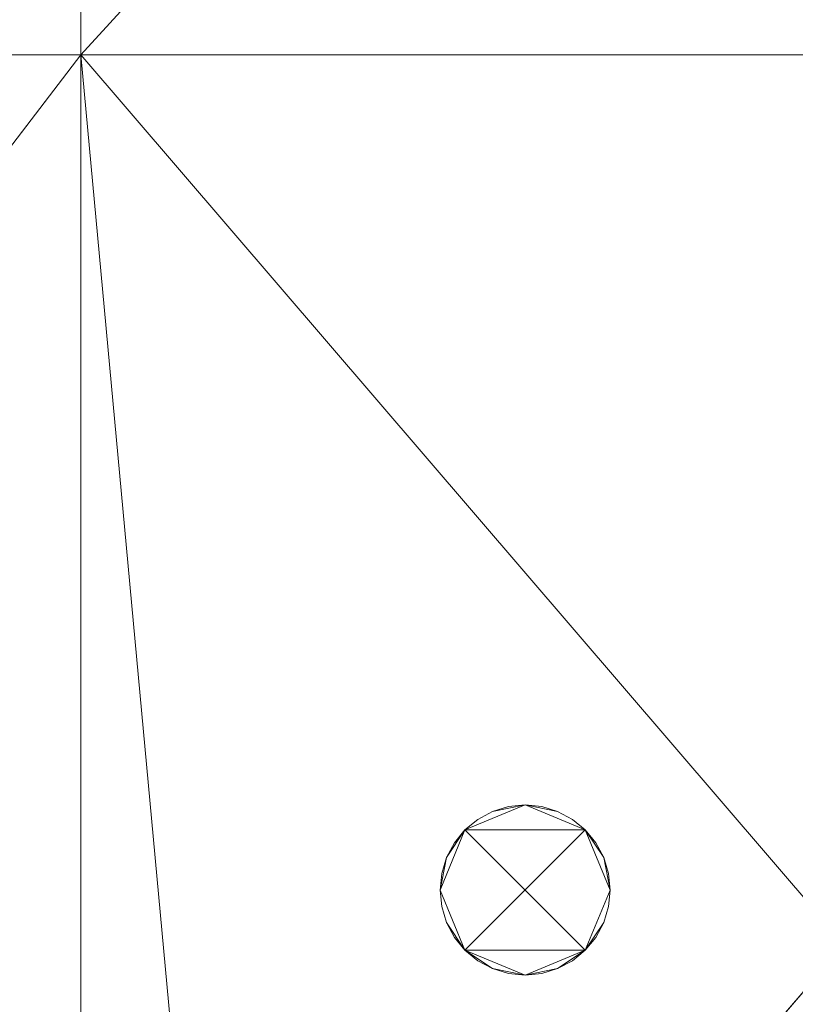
# Model space of a CAD drawing. Header units: millimetres. Extents: x -1675 to 29381, y -3645 to 22555.
# Tile 724 of 834: x 16326 to 17670, y 11607 to 13313. Entities that reach past the tile are written whole.
import ezdxf

# ---------------------------------------------------------------- set-up
doc = ezdxf.new("R2010")
doc.units = ezdxf.units.MM
doc.layers.add('A-GENM-____-OTLN', color=13, linetype='Continuous', lineweight=9)

msp = doc.modelspace()

# ---------------------------------------------------------------- meshes
at = {"layer": 'A-GENM-____-OTLN'}
mesh = msp.add_polyface(dxfattribs=at)
corners = [(14006, 16490, 1), (13956, 16490, 1), (13956, 17990, 1), (14006, 17990, 1), (14076, 16490, 1), (14010, 16490, 1), (14027.2, 17990, 1), (14076, 17990, 1), (16432, 16340, 1), (14153.1, 16340, 1), (14885.8, 18240, 1), (16432, 18240, 1), (14076, 16340, 1), (14076, 18240, 1), (16456, 18240, 1), (16456, 16340, 1), (19076.8, 16340, 1), (16636, 16340, 1), (16636, 16611.3, 1), (18947, 21950, 1), (14006, 13252, 1), (14006, 10470, 1), (13776, 10470, 1), (14006, 16140, 1), (14006, 16140, 1), (13776, 17700, 1), (13956, 17700, 1), (13956, 17000, 1), (12896, 18240, 1), (13776, 18420, 1), (13776, 17000, 1), (13776, 16140, 1), (14076, 10470, 1), (14012.8, 10470, 1), (14076, 13252, 1), (16432, 13252, 1), (16432, 10470, 1), (14305.3, 10470, 1), (14885.8, 18240, 1), (16432, 18240, 1), (14076, 18240, 1), (19076.8, 13252, 1), (16689.5, 10470, 1), (19076.8, 16140, 1), (16432, 16140, 1), (16636, 16611.3, 1), (16636, 16340, 1), (16636, 21950, 1), (16456, 18240, 1)]
mesh.append_faces([[corners[k] for k in face] for face in [(45, 17, 46), (14, 39, 48)]], dxfattribs={"vtx0": -1})
mesh.append_faces([[corners[k] for k in face] for face in [(30, 25, 27), (31, 28, 30), (47, 18, 45)]], dxfattribs={"vtx0": -1, "vtx1": -1})
mesh.append_faces([[corners[k] for k in face] for face in [(10, 11, 8), (10, 9, 4), (7, 10, 4), (19, 16, 18), (30, 28, 25), (11, 10, 38), (35, 41, 42), (41, 35, 43), (17, 45, 18), (39, 14, 11)]], dxfattribs={"vtx0": -1, "vtx1": -1, "vtx2": -1})
mesh.append_faces([[corners[k] for k in face] for face in [(11, 14, 15), (20, 21, 22), (28, 29, 25), (35, 36, 37), (34, 37, 32), (37, 34, 35), (10, 13, 40)]], dxfattribs={"vtx0": -1, "vtx2": -1})
mesh.append_faces([[corners[k] for k in face] for face in [(2, 3, 0), (4, 5, 6), (6, 7, 4), (5, 0, 3), (3, 6, 5), (8, 9, 10), (7, 13, 10), (15, 8, 11), (16, 17, 18), (32, 33, 34), (33, 21, 20), (20, 34, 33), (38, 39, 11), (40, 38, 10), (42, 36, 35)]], dxfattribs={"vtx1": -1, "vtx2": -1})
mesh.append_faces([[corners[k] for k in face] for face in [(0, 1, 2), (9, 12, 4), (23, 24, 20), (25, 26, 27), (35, 44, 43)]], dxfattribs={"vtx2": -1})
mesh = msp.add_polyface(dxfattribs=at)
corners = [(14006, 16490, 2949), (13956, 16490, 2949), (13956, 17990, 2949), (14006, 17990, 2949), (14076, 16490, 2949), (14010, 16490, 2949), (14027.2, 17990, 2949), (14076, 17990, 2949), (16432, 16340, 2949), (14153.1, 16340, 2949), (14885.8, 18240, 2949), (16432, 18240, 2949), (14076, 16340, 2949), (16456, 18240, 2949), (16456, 16340, 2949), (19076.8, 16340, 2949), (16636, 16340, 2949), (16636, 16611.3, 2949), (14006, 16140, 2949), (14006, 16140, 2949), (14006, 13252, 2949), (13776, 17700, 2949), (13956, 17700, 2949), (13956, 17000, 2949), (19076.8, 16140, 2949), (19076.8, 16140, 2949), (19076.8, 13252, 2949), (16432, 13252, 2949), (16432, 16140, 2949), (16636, 16611.3, 2949), (16636, 16340, 2949), (20916, 16140, 2949), (13776, 17000, 2949), (13776, 16140, 2949), (14076, 16140, 2949), (16456, 18240, 2949), (16456, 18420, 2949), (19321, 16340, 2949)]
mesh.append_faces([[corners[k] for k in face] for face in [(33, 1, 19), (12, 9, 34), (28, 16, 25)]], dxfattribs={"vtx0": -1, "vtx1": -1})
mesh.append_faces([[corners[k] for k in face] for face in [(2, 3, 0), (4, 5, 6), (6, 7, 4), (5, 0, 3), (3, 6, 5), (8, 9, 10), (10, 11, 8), (10, 9, 4), (7, 10, 4), (11, 13, 14), (14, 8, 11), (15, 16, 17), (29, 16, 30), (16, 29, 17), (26, 25, 31), (1, 0, 19), (19, 0, 5), (9, 8, 28), (28, 29, 30), (16, 15, 25), (16, 28, 30), (28, 8, 14), (29, 28, 14), (13, 29, 14), (35, 29, 13), (36, 29, 35), (25, 15, 37)]], dxfattribs={"vtx0": -1, "vtx1": -1, "vtx2": -1})
mesh.append_faces([[corners[k] for k in face] for face in [(0, 1, 2), (9, 12, 4), (21, 22, 23), (32, 23, 1), (5, 4, 34)]], dxfattribs={"vtx0": -1, "vtx2": -1})
mesh.append_faces([[corners[k] for k in face] for face in [(24, 25, 26), (2, 22, 21), (34, 19, 5), (28, 34, 9)]], dxfattribs={"vtx1": -1, "vtx2": -1})
mesh.append_faces([[corners[k] for k in face] for face in [(18, 19, 20), (27, 28, 24)]], dxfattribs={"vtx2": -1})
mesh = msp.add_polyface(dxfattribs=at)
corners = [(13956, 16490, 1), (14006, 16490, 1), (14006, 16140, 1), (13956, 18420, 1), (14006, 17990, 1), (13956, 17990, 1), (14076, 16140, 1), (14010, 16490, 1), (14076, 16490, 1), (16432, 16140, 1), (14153.1, 16340, 1), (16432, 16340, 1), (14076, 16340, 1), (16636, 16611.3, 1), (16636, 16340, 1), (16636, 16340, 1), (19076.8, 16340, 1), (19076.8, 16140, 1), (16456, 16340, 1), (16456, 18240, 1), (16456, 18240, 1), (16456, 18420, 1), (22166, 13252, 1), (21966, 14370.6, 1), (22166, 14448.1, 1), (26236, 13630, 1), (26236, 16023.8, 1), (26536, 16140, 1), (26536, 13252, 1), (21966, 15144.2, 1), (22166, 15144.2, 1), (26236, 16140, 1), (22166, 16140, 1), (22166, 15994.2, 1), (21966, 15994.2, 1), (26236, 16140, 1), (21966, 16140, 1), (20916, 16140, 1), (19321, 16340, 1), (20736, 16340, 1), (20916, 17070, 1), (20736, 17070, 1), (22166, 16340, 1), (21966, 17040, 1), (22166, 17040, 1), (26236, 16340, 1), (21966, 18270, 1), (22166, 17940, 1), (21966, 17940, 1), (20916, 18090, 1), (20916, 17970, 1), (20736, 17970, 1), (20916, 18270, 1)]
mesh.append_faces([[corners[k] for k in face] for face in [(24, 29, 30), (27, 31, 35), (32, 34, 36), (40, 39, 41), (42, 43, 44), (46, 47, 48)]], dxfattribs={"vtx0": -1})
mesh.append_faces([[corners[k] for k in face] for face in [(15, 9, 14), (9, 15, 17), (19, 13, 18), (20, 13, 19), (22, 23, 24), (28, 25, 27), (29, 24, 23), (43, 42, 36), (45, 36, 42), (36, 45, 27)]], dxfattribs={"vtx0": -1, "vtx1": -1})
mesh.append_faces([[corners[k] for k in face] for face in [(13, 9, 18), (21, 13, 20), (51, 52, 49)]], dxfattribs={"vtx0": -1, "vtx1": -1, "vtx2": -1})
mesh.append_faces([[corners[k] for k in face] for face in [(3, 4, 5), (2, 1, 7), (9, 13, 14), (9, 11, 18), (27, 26, 31), (37, 38, 39), (39, 40, 37), (38, 37, 17), (17, 16, 38)]], dxfattribs={"vtx0": -1, "vtx2": -1})
mesh.append_faces([[corners[k] for k in face] for face in [(12, 10, 6)]], dxfattribs={"vtx1": -1})
mesh.append_faces([[corners[k] for k in face] for face in [(0, 1, 2), (6, 2, 7), (9, 6, 10), (10, 11, 9), (15, 16, 17), (25, 26, 27)]], dxfattribs={"vtx1": -1, "vtx2": -1})
mesh.append_faces([[corners[k] for k in face] for face in [(7, 8, 6), (32, 33, 34), (49, 50, 51)]], dxfattribs={"vtx2": -1})
mesh = msp.add_polyface(dxfattribs=at)
corners = [(26236, 12080, 1), (26236, 10470, 1), (24966, 10470, 1), (22366, 10470, 1), (22166, 10470, 1), (22166, 11446.4, 1), (26236, 13128, 1), (22166, 13252, 1), (26236, 13252, 1), (26236, 13630, 1), (22166, 14448.1, 1), (26236, 16023.8, 1), (22166, 16140, 1), (26236, 16140, 1), (19076.8, 13252, 1), (19076.8, 10470, 1), (16689.5, 10470, 1), (19076.8, 16140, 1), (19076.8, 16140, 1), (22166, 11446.4, 1), (22166, 10470, 1), (21966, 11363.8, 1), (21966, 10470, 1), (21116, 10470, 1), (19916, 10470, 1), (19802.9, 10470, 1), (21966, 13252, 1), (22166, 13252, 1), (21966, 14370.6, 1), (22166, 14448.1, 1), (20916, 16140, 1), (26236, 16140, 1), (22166, 15144.2, 1), (21966, 15994.2, 1), (21966, 16140, 1), (22166, 16140, 1), (21966, 15144.2, 1), (22166, 15994.2, 1), (21966, 17040, 1), (22166, 16340, 1), (22166, 16340, 1), (22166, 17040, 1)]
mesh.append_faces([[corners[k] for k in face] for face in [(19, 4, 20)]], dxfattribs={"vtx0": -1})
mesh.append_faces([[corners[k] for k in face] for face in [(6, 7, 8), (9, 10, 11), (11, 12, 13), (27, 5, 19), (29, 7, 27), (32, 10, 29), (33, 30, 34), (31, 12, 35), (28, 30, 36)]], dxfattribs={"vtx0": -1, "vtx1": -1})
mesh.append_faces([[corners[k] for k in face] for face in [(2, 5, 0), (7, 6, 5), (10, 9, 7), (12, 11, 10), (4, 19, 5), (21, 25, 14), (5, 27, 7), (7, 29, 10), (30, 28, 14), (10, 32, 12), (30, 33, 36), (37, 12, 32)]], dxfattribs={"vtx0": -1, "vtx1": -1, "vtx2": -1})
mesh.append_faces([[corners[k] for k in face] for face in [(5, 6, 0), (5, 2, 3), (14, 15, 16), (21, 23, 24), (14, 26, 21), (14, 28, 26), (14, 18, 30), (12, 31, 13)]], dxfattribs={"vtx0": -1, "vtx2": -1})
mesh.append_faces([[corners[k] for k in face] for face in [(3, 4, 5), (9, 8, 7), (17, 18, 14), (24, 25, 21), (25, 15, 14), (37, 35, 12), (32, 36, 33), (33, 37, 32), (38, 34, 30)]], dxfattribs={"vtx1": -1, "vtx2": -1})
mesh.append_faces([[corners[k] for k in face] for face in [(0, 1, 2), (21, 22, 23), (39, 40, 41)]], dxfattribs={"vtx2": -1})
mesh = msp.add_polyface(dxfattribs=at)
corners = [(14006, 13252, 2949), (14006, 10470, 2949), (13776, 10470, 2949), (14076, 10470, 2949), (14012.8, 10470, 2949), (14076, 13252, 2949), (16432, 13252, 2949), (16432, 10470, 2949), (14305.3, 10470, 2949), (19076.8, 13252, 2949), (19076.8, 10470, 2949), (16689.5, 10470, 2949), (19076.8, 16140, 2949), (19916, 10470, 2949), (19802.9, 10470, 2949), (21966, 11363.8, 2949), (21116, 10470, 2949), (21966, 13252, 2949), (20916, 16140, 2949), (21966, 14370.6, 2949), (14006, 0, 2949), (13776, 5670, 2949), (14006, 10130, 2949), (13776, 10169.3, 2949), (13776, 10130, 2949), (14006, 10170, 2949), (13776, 10170, 2949), (14076, 10130, 2949), (14076, 0, 2949), (14076, 10170, 2949), (16432, 10170, 2949), (19076.8, 10170, 2949), (21966, 10470, 2949)]
mesh.append_faces([[corners[k] for k in face] for face in [(0, 1, 2), (3, 4, 5), (4, 1, 0), (6, 7, 8), (5, 8, 3), (9, 10, 11), (6, 9, 11), (11, 7, 6), (9, 6, 12), (13, 14, 15), (15, 16, 13), (14, 10, 9), (9, 17, 15), (15, 14, 9), (18, 19, 9), (20, 21, 22), (23, 22, 24), (22, 23, 25), (25, 23, 26), (26, 2, 1), (1, 25, 26), (22, 27, 20), (25, 29, 22), (29, 25, 4), (4, 3, 29), (25, 1, 4), (8, 7, 30), (29, 3, 8), (11, 10, 31), (30, 7, 11), (13, 31, 14), (16, 31, 13), (32, 31, 16), (31, 10, 14)]], dxfattribs={"vtx0": -1, "vtx1": -1, "vtx2": -1})
mesh.append_faces([[corners[k] for k in face] for face in [(8, 5, 6)]], dxfattribs={"vtx0": -1, "vtx2": -1})
mesh.append_faces([[corners[k] for k in face] for face in [(0, 5, 4), (29, 27, 22), (30, 29, 8), (31, 30, 11)]], dxfattribs={"vtx1": -1, "vtx2": -1})
mesh.append_faces([[corners[k] for k in face] for face in [(27, 28, 20)]], dxfattribs={"vtx2": -1})
mesh = msp.add_polyface(dxfattribs=at)
corners = [(19076.8, 13252, -50), (16432, 16140, -50), (19076.8, 16140, -50)]
mesh.append_faces([[corners[k] for k in face] for face in [(0, 1, 2)]])
mesh = msp.add_polyface(dxfattribs=at)
corners = [(16432, 13252, -50), (16432, 16140, -50), (19076.8, 13252, -50)]
mesh.append_faces([[corners[k] for k in face] for face in [(2, 0, 1)]])
mesh = msp.add_polyface(dxfattribs=at)
corners = [(19076.8, 16140), (16432, 13252), (19076.8, 13252)]
mesh.append_faces([[corners[k] for k in face] for face in [(0, 1, 2)]])
mesh = msp.add_polyface(dxfattribs=at)
corners = [(16432, 16140), (16432, 13252), (19076.8, 16140)]
mesh.append_faces([[corners[k] for k in face] for face in [(2, 0, 1)]])
mesh = msp.add_polyface(dxfattribs=at)
corners = [(16432, 13252), (16432, 16140, -50), (16432, 13252, -50)]
mesh.append_faces([[corners[k] for k in face] for face in [(2, 0, 1)]])
mesh = msp.add_polyface(dxfattribs=at)
corners = [(16432, 16140), (16432, 16140, -50), (16432, 13252)]
mesh.append_faces([[corners[k] for k in face] for face in [(2, 0, 1)]])
mesh = msp.add_polyface(dxfattribs=at)
corners = [(19076.8, 13252, 2950), (16432, 16140, 2950), (19076.8, 16140, 2950)]
mesh.append_faces([[corners[k] for k in face] for face in [(0, 1, 2)]])
mesh = msp.add_polyface(dxfattribs=at)
corners = [(16432, 13252, 2950), (16432, 16140, 2950), (19076.8, 13252, 2950)]
mesh.append_faces([[corners[k] for k in face] for face in [(2, 0, 1)]])
mesh = msp.add_polyface(dxfattribs=at)
corners = [(19076.8, 16140, 3000), (16432, 13252, 3000), (19076.8, 13252, 3000)]
mesh.append_faces([[corners[k] for k in face] for face in [(0, 1, 2)]])
mesh = msp.add_polyface(dxfattribs=at)
corners = [(16432, 16140, 3000), (16432, 13252, 3000), (19076.8, 16140, 3000)]
mesh.append_faces([[corners[k] for k in face] for face in [(2, 0, 1)]])
mesh = msp.add_polyface(dxfattribs=at)
corners = [(16432, 13252, 3000), (16432, 16140, 2950), (16432, 13252, 2950)]
mesh.append_faces([[corners[k] for k in face] for face in [(2, 0, 1)]])
mesh = msp.add_polyface(dxfattribs=at)
corners = [(16432, 16140, 3000), (16432, 16140, 2950), (16432, 13252, 3000)]
mesh.append_faces([[corners[k] for k in face] for face in [(2, 0, 1)]])
mesh = msp.add_polyface(dxfattribs=at)
corners = [(14006, 0, 1), (13776, 5670, 1), (14006, 10130, 1), (13776, 10169.3, 1), (14006, 10170, 1), (14006, 10470, 1), (13776, 10170, 1), (14076, 10130, 1), (14076, 0, 1), (14076, 10170, 1), (14012.8, 10470, 1), (14076, 10470, 1), (16432, 10170, 1), (14305.3, 10470, 1), (16432, 10470, 1), (19076.8, 10170, 1), (16689.5, 10470, 1), (19076.8, 10470, 1), (26536, 10170, 1), (26536, 10130, 1), (19076.8, 10130, 1), (19916, 10470, 1), (19802.9, 10470, 1), (22166, 10470, 1), (21966, 11363.8, 1), (22166, 11446.4, 1), (26236, 12080, 1), (26236, 13128, 1), (26536, 13252, 1), (21116, 10470, 1), (21966, 10470, 1), (26236, 10470, 1), (24966, 10470, 1), (22166, 10470, 1), (22366, 10470, 1), (21966, 13252, 1), (22166, 13252, 1), (26236, 13252, 1), (21966, 14370.6, 1), (26236, 13630, 1)]
mesh.append_faces([[corners[k] for k in face] for face in [(15, 18, 20), (21, 15, 22), (23, 24, 25), (29, 15, 21), (24, 23, 30), (18, 26, 28), (30, 15, 29), (26, 18, 31), (33, 15, 23), (34, 15, 33), (25, 35, 36), (35, 25, 24), (38, 36, 35), (39, 28, 37)]], dxfattribs={"vtx0": -1, "vtx1": -1})
mesh.append_faces([[corners[k] for k in face] for face in [(0, 1, 2), (2, 3, 4), (5, 4, 6), (2, 7, 0), (4, 9, 2), (9, 4, 10), (23, 15, 30), (15, 34, 18)]], dxfattribs={"vtx0": -1, "vtx1": -1, "vtx2": -1})
mesh.append_faces([[corners[k] for k in face] for face in [(4, 5, 10), (9, 11, 13), (12, 14, 16), (15, 17, 22), (28, 27, 37)]], dxfattribs={"vtx0": -1, "vtx2": -1})
mesh.append_faces([[corners[k] for k in face] for face in [(9, 7, 2), (10, 11, 9), (12, 9, 13), (13, 14, 12), (15, 12, 16), (16, 17, 15), (26, 27, 28), (32, 31, 18), (34, 32, 18)]], dxfattribs={"vtx1": -1, "vtx2": -1})
mesh.append_faces([[corners[k] for k in face] for face in [(7, 8, 0), (18, 19, 20)]], dxfattribs={"vtx2": -1})
mesh = msp.add_polyface(dxfattribs=at)
corners = [(16432, 10170, -50), (14076, 13252, -50), (16432, 13252, -50)]
mesh.append_faces([[corners[k] for k in face] for face in [(0, 1, 2)]])
mesh = msp.add_polyface(dxfattribs=at)
corners = [(14076, 10170, -50), (14076, 13252, -50), (16432, 10170, -50)]
mesh.append_faces([[corners[k] for k in face] for face in [(2, 0, 1)]])
mesh = msp.add_polyface(dxfattribs=at)
corners = [(16432, 13252), (14076, 10170), (16432, 10170)]
mesh.append_faces([[corners[k] for k in face] for face in [(0, 1, 2)]])
mesh = msp.add_polyface(dxfattribs=at)
corners = [(14076, 13252), (14076, 10170), (16432, 13252)]
mesh.append_faces([[corners[k] for k in face] for face in [(2, 0, 1)]])
mesh = msp.add_polyface(dxfattribs=at)
corners = [(14076, 13252), (16432, 13252, -50), (14076, 13252, -50)]
mesh.append_faces([[corners[k] for k in face] for face in [(0, 1, 2)]])
mesh = msp.add_polyface(dxfattribs=at)
corners = [(16432, 13252), (16432, 13252, -50), (14076, 13252)]
mesh.append_faces([[corners[k] for k in face] for face in [(0, 1, 2)]])
mesh = msp.add_polyface(dxfattribs=at)
corners = [(16432, 10170, 2950), (14076, 13252, 2950), (16432, 13252, 2950)]
mesh.append_faces([[corners[k] for k in face] for face in [(0, 1, 2)]])
mesh = msp.add_polyface(dxfattribs=at)
corners = [(14076, 10170, 2950), (14076, 13252, 2950), (16432, 10170, 2950)]
mesh.append_faces([[corners[k] for k in face] for face in [(2, 0, 1)]])
mesh = msp.add_polyface(dxfattribs=at)
corners = [(16432, 13252, 3000), (14076, 10170, 3000), (16432, 10170, 3000)]
mesh.append_faces([[corners[k] for k in face] for face in [(0, 1, 2)]])
mesh = msp.add_polyface(dxfattribs=at)
corners = [(14076, 13252, 3000), (14076, 10170, 3000), (16432, 13252, 3000)]
mesh.append_faces([[corners[k] for k in face] for face in [(2, 0, 1)]])
mesh = msp.add_polyface(dxfattribs=at)
corners = [(14076, 13252, 3000), (16432, 13252, 2950), (14076, 13252, 2950)]
mesh.append_faces([[corners[k] for k in face] for face in [(0, 1, 2)]])
mesh = msp.add_polyface(dxfattribs=at)
corners = [(16432, 13252, 3000), (16432, 13252, 2950), (14076, 13252, 3000)]
mesh.append_faces([[corners[k] for k in face] for face in [(0, 1, 2)]])
mesh = msp.add_polyface(dxfattribs=at)
corners = [(16432, 13252), (16432, 10170, -50), (16432, 13252, -50)]
mesh.append_faces([[corners[k] for k in face] for face in [(1, 2, 0)]])
mesh = msp.add_polyface(dxfattribs=at)
corners = [(16432, 10170), (16432, 10170, -50), (16432, 13252)]
mesh.append_faces([[corners[k] for k in face] for face in [(1, 2, 0)]])
mesh = msp.add_polyface(dxfattribs=at)
corners = [(19076.8, 10170, -50), (16432, 13252, -50), (19076.8, 13252, -50)]
mesh.append_faces([[corners[k] for k in face] for face in [(0, 1, 2)]])
mesh = msp.add_polyface(dxfattribs=at)
corners = [(16432, 10170, -50), (16432, 13252, -50), (19076.8, 10170, -50)]
mesh.append_faces([[corners[k] for k in face] for face in [(2, 0, 1)]])
mesh = msp.add_polyface(dxfattribs=at)
corners = [(19076.8, 13252), (16432, 10170), (19076.8, 10170)]
mesh.append_faces([[corners[k] for k in face] for face in [(0, 1, 2)]])
mesh = msp.add_polyface(dxfattribs=at)
corners = [(16432, 13252), (16432, 10170), (19076.8, 13252)]
mesh.append_faces([[corners[k] for k in face] for face in [(2, 0, 1)]])
mesh = msp.add_polyface(dxfattribs=at)
corners = [(16432, 13252), (19076.8, 13252, -50), (16432, 13252, -50)]
mesh.append_faces([[corners[k] for k in face] for face in [(0, 1, 2)]])
mesh = msp.add_polyface(dxfattribs=at)
corners = [(19076.8, 13252), (19076.8, 13252, -50), (16432, 13252)]
mesh.append_faces([[corners[k] for k in face] for face in [(0, 1, 2)]])
mesh = msp.add_polyface(dxfattribs=at)
corners = [(16432, 10170), (16432, 13252, -50), (16432, 10170, -50)]
mesh.append_faces([[corners[k] for k in face] for face in [(0, 1, 2)]])
mesh = msp.add_polyface(dxfattribs=at)
corners = [(16432, 13252), (16432, 13252, -50), (16432, 10170)]
mesh.append_faces([[corners[k] for k in face] for face in [(2, 0, 1)]])
mesh = msp.add_polyface(dxfattribs=at)
corners = [(19076.8, 13252), (16432, 13252, -50), (19076.8, 13252, -50)]
mesh.append_faces([[corners[k] for k in face] for face in [(0, 1, 2)]])
mesh = msp.add_polyface(dxfattribs=at)
corners = [(16432, 13252), (16432, 13252, -50), (19076.8, 13252)]
mesh.append_faces([[corners[k] for k in face] for face in [(0, 1, 2)]])
mesh = msp.add_polyface(dxfattribs=at)
corners = [(16432, 13252, 3000), (16432, 10170, 2950), (16432, 13252, 2950)]
mesh.append_faces([[corners[k] for k in face] for face in [(1, 2, 0)]])
mesh = msp.add_polyface(dxfattribs=at)
corners = [(16432, 10170, 3000), (16432, 10170, 2950), (16432, 13252, 3000)]
mesh.append_faces([[corners[k] for k in face] for face in [(1, 2, 0)]])
mesh = msp.add_polyface(dxfattribs=at)
corners = [(19076.8, 10170, 2950), (16432, 13252, 2950), (19076.8, 13252, 2950)]
mesh.append_faces([[corners[k] for k in face] for face in [(0, 1, 2)]])
mesh = msp.add_polyface(dxfattribs=at)
corners = [(16432, 10170, 2950), (16432, 13252, 2950), (19076.8, 10170, 2950)]
mesh.append_faces([[corners[k] for k in face] for face in [(2, 0, 1)]])
mesh = msp.add_polyface(dxfattribs=at)
corners = [(19076.8, 13252, 3000), (16432, 10170, 3000), (19076.8, 10170, 3000)]
mesh.append_faces([[corners[k] for k in face] for face in [(0, 1, 2)]])
mesh = msp.add_polyface(dxfattribs=at)
corners = [(16432, 13252, 3000), (16432, 10170, 3000), (19076.8, 13252, 3000)]
mesh.append_faces([[corners[k] for k in face] for face in [(2, 0, 1)]])
mesh = msp.add_polyface(dxfattribs=at)
corners = [(16432, 13252, 3000), (19076.8, 13252, 2950), (16432, 13252, 2950)]
mesh.append_faces([[corners[k] for k in face] for face in [(0, 1, 2)]])
mesh = msp.add_polyface(dxfattribs=at)
corners = [(19076.8, 13252, 3000), (19076.8, 13252, 2950), (16432, 13252, 3000)]
mesh.append_faces([[corners[k] for k in face] for face in [(0, 1, 2)]])
mesh = msp.add_polyface(dxfattribs=at)
corners = [(16432, 10170, 3000), (16432, 13252, 2950), (16432, 10170, 2950)]
mesh.append_faces([[corners[k] for k in face] for face in [(0, 1, 2)]])
mesh = msp.add_polyface(dxfattribs=at)
corners = [(16432, 13252, 3000), (16432, 13252, 2950), (16432, 10170, 3000)]
mesh.append_faces([[corners[k] for k in face] for face in [(2, 0, 1)]])
mesh = msp.add_polyface(dxfattribs=at)
corners = [(19076.8, 13252, 3000), (16432, 13252, 2950), (19076.8, 13252, 2950)]
mesh.append_faces([[corners[k] for k in face] for face in [(0, 1, 2)]])
mesh = msp.add_polyface(dxfattribs=at)
corners = [(16432, 13252, 3000), (16432, 13252, 2950), (19076.8, 13252, 3000)]
mesh.append_faces([[corners[k] for k in face] for face in [(0, 1, 2)]])
mesh = msp.add_polyface(dxfattribs=at)
corners = [(17346.4, 11833.7, 2950), (17338, 11861.4, 2950), (17324.4, 11886.9, 2950), (17306, 11909.2, 2950), (17283.7, 11927.5, 2950), (17258.2, 11941.1, 2950), (17230.6, 11949.5, 2950), (17201.8, 11952.4, 2950), (17173.1, 11949.5, 2950), (17145.4, 11941.1, 2950), (17120, 11927.5, 2950), (17097.6, 11909.2, 2950), (17079.3, 11886.9, 2950), (17065.7, 11861.4, 2950), (17057.3, 11833.7, 2950), (17054.5, 11805, 2950), (17057.3, 11776.3, 2950), (17065.7, 11748.6, 2950), (17079.3, 11723.1, 2950), (17097.6, 11700.8, 2950), (17120, 11682.5, 2950), (17145.4, 11668.9, 2950), (17173.1, 11660.5, 2950), (17201.8, 11657.6, 2950), (17230.6, 11660.5, 2950), (17258.2, 11668.9, 2950), (17283.7, 11682.5, 2950), (17306, 11700.8, 2950), (17324.4, 11723.1, 2950), (17338, 11748.6, 2950), (17346.4, 11776.3, 2950), (17349.2, 11805, 2950)]
mesh.append_faces([[corners[k] for k in face] for face in [(29, 27, 28)]], dxfattribs={"vtx0": -1})
mesh.append_faces([[corners[k] for k in face] for face in [(31, 27, 29, 30)]], dxfattribs={"vtx0": -1, "vtx1": -1})
mesh.append_faces([[corners[k] for k in face] for face in [(7, 11, 3)]], dxfattribs={"vtx0": -1, "vtx1": -1, "vtx2": -1})
mesh.append_faces([[corners[k] for k in face] for face in [(19, 27, 11, 15), (27, 19, 23, 25), (3, 11, 27, 31)]], dxfattribs={"vtx0": -1, "vtx1": -1, "vtx2": -1, "vtx3": -1})
mesh.append_faces([[corners[k] for k in face] for face in [(18, 19, 17), (26, 27, 25), (6, 7, 5)]], dxfattribs={"vtx1": -1})
mesh.append_faces([[corners[k] for k in face] for face in [(19, 20, 21), (11, 12, 13), (7, 8, 9), (31, 0, 1), (23, 24, 25)]], dxfattribs={"vtx2": -1})
mesh.append_faces([[corners[k] for k in face] for face in [(15, 16, 17, 19), (21, 22, 23, 19), (13, 14, 15, 11), (9, 10, 11, 7), (3, 4, 5, 7), (1, 2, 3, 31)]], dxfattribs={"vtx2": -1, "vtx3": -1})
mesh = msp.add_polyface(dxfattribs=at)
corners = [(17338, 11748.6, 2910), (17324.4, 11723.1, 2910), (17306, 11700.8, 2910), (17283.7, 11682.5, 2910), (17258.2, 11668.9, 2910), (17230.6, 11660.5, 2910), (17201.8, 11657.6, 2910), (17173.1, 11660.5, 2910), (17145.4, 11668.9, 2910), (17120, 11682.5, 2910), (17097.6, 11700.8, 2910), (17079.3, 11723.1, 2910), (17065.7, 11748.6, 2910), (17057.3, 11776.3, 2910), (17054.5, 11805, 2910), (17057.3, 11833.7, 2910), (17065.7, 11861.4, 2910), (17079.3, 11886.9, 2910), (17097.6, 11909.2, 2910), (17120, 11927.5, 2910), (17145.4, 11941.1, 2910), (17173.1, 11949.5, 2910), (17201.8, 11952.4, 2910), (17230.6, 11949.5, 2910), (17258.2, 11941.1, 2910), (17283.7, 11927.5, 2910), (17306, 11909.2, 2910), (17324.4, 11886.9, 2910), (17338, 11861.4, 2910), (17346.4, 11833.7, 2910), (17349.2, 11805, 2910), (17346.4, 11776.3, 2910)]
mesh.append_faces([[corners[k] for k in face] for face in [(12, 10, 11)]], dxfattribs={"vtx0": -1})
mesh.append_faces([[corners[k] for k in face] for face in [(14, 10, 12, 13)]], dxfattribs={"vtx0": -1, "vtx1": -1})
mesh.append_faces([[corners[k] for k in face] for face in [(22, 26, 18)]], dxfattribs={"vtx0": -1, "vtx1": -1, "vtx2": -1})
mesh.append_faces([[corners[k] for k in face] for face in [(2, 10, 26, 30), (10, 2, 6, 8), (18, 26, 10, 14)]], dxfattribs={"vtx0": -1, "vtx1": -1, "vtx2": -1, "vtx3": -1})
mesh.append_faces([[corners[k] for k in face] for face in [(1, 2, 0), (9, 10, 8), (21, 22, 20)]], dxfattribs={"vtx1": -1})
mesh.append_faces([[corners[k] for k in face] for face in [(2, 3, 4), (26, 27, 28), (22, 23, 24), (14, 15, 16), (6, 7, 8)]], dxfattribs={"vtx2": -1})
mesh.append_faces([[corners[k] for k in face] for face in [(30, 31, 0, 2), (4, 5, 6, 2), (28, 29, 30, 26), (24, 25, 26, 22), (18, 19, 20, 22), (16, 17, 18, 14)]], dxfattribs={"vtx2": -1, "vtx3": -1})
mesh = msp.add_polyface(dxfattribs=at)
corners = [(17145.4, 11941.1, 2910), (17120, 11927.5, 2910), (17120, 11927.5, 2950), (17145.4, 11941.1, 2950)]
mesh.append_faces([[corners[k] for k in face] for face in [(3, 0, 1, 2)]])
mesh = msp.add_polyface(dxfattribs=at)
corners = [(17173.1, 11949.5, 2910), (17145.4, 11941.1, 2910), (17145.4, 11941.1, 2950), (17173.1, 11949.5, 2950)]
mesh.append_faces([[corners[k] for k in face] for face in [(0, 1, 2, 3)]])
mesh = msp.add_polyface(dxfattribs=at)
corners = [(17201.8, 11952.4, 2910), (17173.1, 11949.5, 2910), (17173.1, 11949.5, 2950), (17201.8, 11952.4, 2950)]
mesh.append_faces([[corners[k] for k in face] for face in [(3, 0, 1, 2)]])
mesh = msp.add_polyface(dxfattribs=at)
corners = [(17230.6, 11949.5, 2910), (17201.8, 11952.4, 2910), (17201.8, 11952.4, 2950), (17230.6, 11949.5, 2950)]
mesh.append_faces([[corners[k] for k in face] for face in [(3, 0, 1, 2)]])
mesh = msp.add_polyface(dxfattribs=at)
corners = [(17258.2, 11941.1, 2910), (17230.6, 11949.5, 2910), (17230.6, 11949.5, 2950), (17258.2, 11941.1, 2950)]
mesh.append_faces([[corners[k] for k in face] for face in [(3, 0, 1, 2)]])
mesh = msp.add_polyface(dxfattribs=at)
corners = [(17283.7, 11927.5, 2910), (17258.2, 11941.1, 2910), (17258.2, 11941.1, 2950), (17283.7, 11927.5, 2950)]
mesh.append_faces([[corners[k] for k in face] for face in [(3, 0, 1, 2)]])
mesh = msp.add_polyface(dxfattribs=at)
corners = [(17120, 11927.5, 2910), (17097.6, 11909.2, 2910), (17097.6, 11909.2, 2950), (17120, 11927.5, 2950)]
mesh.append_faces([[corners[k] for k in face] for face in [(3, 0, 1, 2)]])
mesh = msp.add_polyface(dxfattribs=at)
corners = [(17306, 11909.2, 2910), (17283.7, 11927.5, 2910), (17283.7, 11927.5, 2950), (17306, 11909.2, 2950)]
mesh.append_faces([[corners[k] for k in face] for face in [(2, 3, 0, 1)]])
mesh = msp.add_polyface(dxfattribs=at)
corners = [(17097.6, 11909.2, 2910), (17079.3, 11886.9, 2910), (17079.3, 11886.9, 2950), (17097.6, 11909.2, 2950)]
mesh.append_faces([[corners[k] for k in face] for face in [(0, 1, 2, 3)]])
mesh = msp.add_polyface(dxfattribs=at)
corners = [(17324.4, 11886.9, 2910), (17306, 11909.2, 2910), (17306, 11909.2, 2950), (17324.4, 11886.9, 2950)]
mesh.append_faces([[corners[k] for k in face] for face in [(2, 3, 0, 1)]])
mesh = msp.add_polyface(dxfattribs=at)
corners = [(17079.3, 11886.9, 2910), (17065.7, 11861.4, 2910), (17065.7, 11861.4, 2950), (17079.3, 11886.9, 2950)]
mesh.append_faces([[corners[k] for k in face] for face in [(0, 1, 2, 3)]])
mesh = msp.add_polyface(dxfattribs=at)
corners = [(17338, 11861.4, 2910), (17324.4, 11886.9, 2910), (17324.4, 11886.9, 2950), (17338, 11861.4, 2950)]
mesh.append_faces([[corners[k] for k in face] for face in [(2, 3, 0, 1)]])
mesh = msp.add_polyface(dxfattribs=at)
corners = [(17065.7, 11861.4, 2910), (17057.3, 11833.7, 2910), (17057.3, 11833.7, 2950), (17065.7, 11861.4, 2950)]
mesh.append_faces([[corners[k] for k in face] for face in [(0, 1, 2, 3)]])
mesh = msp.add_polyface(dxfattribs=at)
corners = [(17346.4, 11833.7, 2910), (17338, 11861.4, 2910), (17338, 11861.4, 2950), (17346.4, 11833.7, 2950)]
mesh.append_faces([[corners[k] for k in face] for face in [(2, 3, 0, 1)]])
mesh = msp.add_polyface(dxfattribs=at)
corners = [(17057.3, 11833.7, 2910), (17054.5, 11805, 2910), (17054.5, 11805, 2950), (17057.3, 11833.7, 2950)]
mesh.append_faces([[corners[k] for k in face] for face in [(3, 0, 1, 2)]])
mesh = msp.add_polyface(dxfattribs=at)
corners = [(17349.2, 11805, 2910), (17346.4, 11833.7, 2910), (17346.4, 11833.7, 2950), (17349.2, 11805, 2950)]
mesh.append_faces([[corners[k] for k in face] for face in [(2, 3, 0, 1)]])
mesh = msp.add_polyface(dxfattribs=at)
corners = [(17054.5, 11805, 2910), (17057.3, 11776.3, 2910), (17057.3, 11776.3, 2950), (17054.5, 11805, 2950)]
mesh.append_faces([[corners[k] for k in face] for face in [(3, 0, 1, 2)]])
mesh = msp.add_polyface(dxfattribs=at)
corners = [(17346.4, 11776.3, 2910), (17349.2, 11805, 2910), (17349.2, 11805, 2950), (17346.4, 11776.3, 2950)]
mesh.append_faces([[corners[k] for k in face] for face in [(2, 3, 0, 1)]])
mesh = msp.add_polyface(dxfattribs=at)
corners = [(17057.3, 11776.3, 2910), (17065.7, 11748.6, 2910), (17065.7, 11748.6, 2950), (17057.3, 11776.3, 2950)]
mesh.append_faces([[corners[k] for k in face] for face in [(0, 1, 2, 3)]])
mesh = msp.add_polyface(dxfattribs=at)
corners = [(17338, 11748.6, 2910), (17346.4, 11776.3, 2910), (17346.4, 11776.3, 2950), (17338, 11748.6, 2950)]
mesh.append_faces([[corners[k] for k in face] for face in [(2, 3, 0, 1)]])
mesh = msp.add_polyface(dxfattribs=at)
corners = [(17065.7, 11748.6, 2910), (17079.3, 11723.1, 2910), (17079.3, 11723.1, 2950), (17065.7, 11748.6, 2950)]
mesh.append_faces([[corners[k] for k in face] for face in [(0, 1, 2, 3)]])
mesh = msp.add_polyface(dxfattribs=at)
corners = [(17324.4, 11723.1, 2910), (17338, 11748.6, 2910), (17338, 11748.6, 2950), (17324.4, 11723.1, 2950)]
mesh.append_faces([[corners[k] for k in face] for face in [(2, 3, 0, 1)]])
mesh = msp.add_polyface(dxfattribs=at)
corners = [(17079.3, 11723.1, 2910), (17097.6, 11700.8, 2910), (17097.6, 11700.8, 2950), (17079.3, 11723.1, 2950)]
mesh.append_faces([[corners[k] for k in face] for face in [(0, 1, 2, 3)]])
mesh = msp.add_polyface(dxfattribs=at)
corners = [(17306, 11700.8, 2910), (17324.4, 11723.1, 2910), (17324.4, 11723.1, 2950), (17306, 11700.8, 2950)]
mesh.append_faces([[corners[k] for k in face] for face in [(2, 3, 0, 1)]])
mesh = msp.add_polyface(dxfattribs=at)
corners = [(17097.6, 11700.8, 2910), (17120, 11682.5, 2910), (17120, 11682.5, 2950), (17097.6, 11700.8, 2950)]
mesh.append_faces([[corners[k] for k in face] for face in [(3, 0, 1, 2)]])
mesh = msp.add_polyface(dxfattribs=at)
corners = [(17283.7, 11682.5, 2910), (17306, 11700.8, 2910), (17306, 11700.8, 2950), (17283.7, 11682.5, 2950)]
mesh.append_faces([[corners[k] for k in face] for face in [(1, 2, 3, 0)]])
mesh = msp.add_polyface(dxfattribs=at)
corners = [(17120, 11682.5, 2910), (17145.4, 11668.9, 2910), (17145.4, 11668.9, 2950), (17120, 11682.5, 2950)]
mesh.append_faces([[corners[k] for k in face] for face in [(1, 2, 3, 0)]])
mesh = msp.add_polyface(dxfattribs=at)
corners = [(17145.4, 11668.9, 2910), (17173.1, 11660.5, 2910), (17173.1, 11660.5, 2950), (17145.4, 11668.9, 2950)]
mesh.append_faces([[corners[k] for k in face] for face in [(2, 3, 0, 1)]])
mesh = msp.add_polyface(dxfattribs=at)
corners = [(17230.6, 11660.5, 2910), (17258.2, 11668.9, 2910), (17258.2, 11668.9, 2950), (17230.6, 11660.5, 2950)]
mesh.append_faces([[corners[k] for k in face] for face in [(1, 2, 3, 0)]])
mesh = msp.add_polyface(dxfattribs=at)
corners = [(17258.2, 11668.9, 2910), (17283.7, 11682.5, 2910), (17283.7, 11682.5, 2950), (17258.2, 11668.9, 2950)]
mesh.append_faces([[corners[k] for k in face] for face in [(1, 2, 3, 0)]])
mesh = msp.add_polyface(dxfattribs=at)
corners = [(17173.1, 11660.5, 2910), (17201.8, 11657.6, 2910), (17201.8, 11657.6, 2950), (17173.1, 11660.5, 2950)]
mesh.append_faces([[corners[k] for k in face] for face in [(1, 2, 3, 0)]])
mesh = msp.add_polyface(dxfattribs=at)
corners = [(17201.8, 11657.6, 2910), (17230.6, 11660.5, 2910), (17230.6, 11660.5, 2950), (17201.8, 11657.6, 2950)]
mesh.append_faces([[corners[k] for k in face] for face in [(1, 2, 3, 0)]])

doc.saveas('drawing.dxf')
